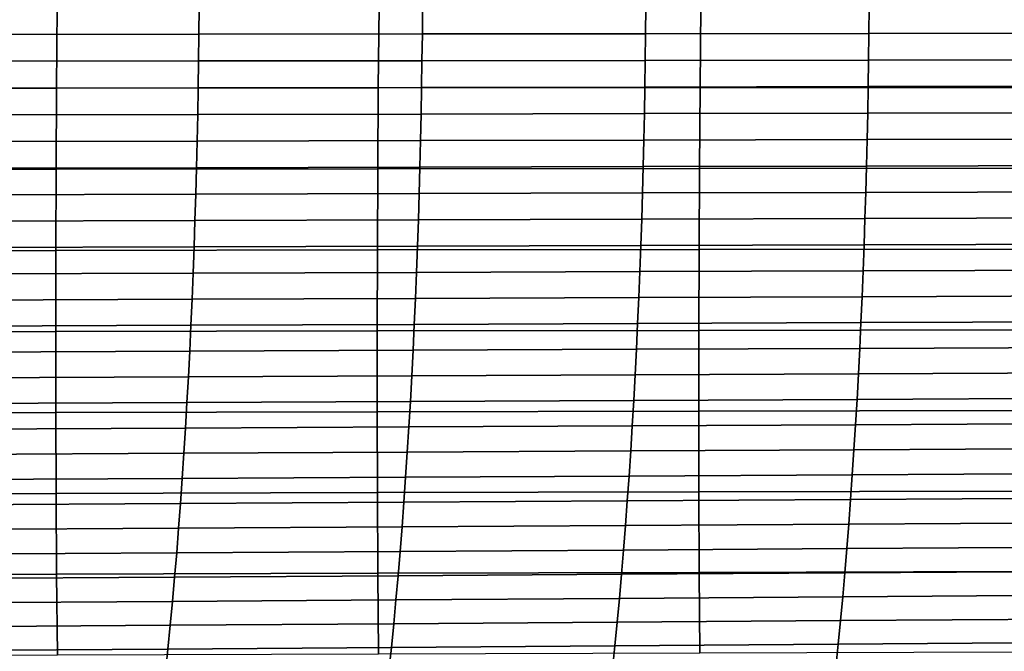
# Model space of a CAD drawing. Header units: metres. Extents: x -23 to 242, y -40 to 23.
# Tile 377 of 450: x 133 to 145, y -9 to -1. Entities that reach past the tile are written whole.
import ezdxf

# ---------------------------------------------------------------- set-up
doc = ezdxf.new("R2010")
doc.units = ezdxf.units.M
doc.layers.add('solid_10171013', color=7, linetype='CONTINUOUS')

msp = doc.modelspace()

# ---------------------------------------------------------------- linework, layer by layer
at = {"layer": 'solid_10171013'}
for points in [[(133.427887, -0.992706, 289.867706), (129.444321, -0.994073, 289.163086), (129.436813, -2.001581, 289.137115), (133.419769, -1.998796, 289.842346)], [(132.41687, -1.334308, 263.039764), (132.420181, -1.001137, 263.021484), (135.185593, -0.998895, 263.603851), (135.182297, -1.331324, 263.62207)], [(137.411301, -0.991315, 290.573029), (133.427887, -0.992706, 289.867706), (133.419769, -1.998796, 289.842346), (137.402542, -1.995976, 290.54837)], [(135.182297, -1.331324, 263.62207), (135.185593, -0.998895, 263.603851), (137.950562, -0.99663, 264.18692), (137.947281, -1.328315, 264.205048)], [(141.394577, -0.989904, 291.2789), (137.411301, -0.991315, 290.573029), (137.402542, -1.995976, 290.54837), (141.385208, -1.993134, 291.255005)], [(137.947281, -1.328315, 264.205048), (137.950562, -0.99663, 264.18692), (140.715088, -0.994325, 264.770782), (140.711823, -1.325256, 264.788849)], [(140.711823, -1.325256, 264.788849), (140.715088, -0.994325, 264.770782), (143.479187, -0.991986, 265.355621), (143.475952, -1.322155, 265.373596)], [(145.377777, -0.988479, 291.985199), (141.394577, -0.989904, 291.2789), (141.385208, -1.993134, 291.255005), (145.367767, -1.990282, 291.962097)], [(143.475952, -1.322155, 265.373596), (143.479187, -0.991986, 265.355621), (146.242874, -0.989611, 265.941589), (146.239639, -1.319012, 265.959473)], [(132.412643, -1.667041, 263.06311), (132.41687, -1.334308, 263.039764), (135.182297, -1.331324, 263.62207), (135.178085, -1.663317, 263.645325)], [(135.178085, -1.663317, 263.645325), (135.182297, -1.331324, 263.62207), (137.947281, -1.328315, 264.205048), (137.943085, -1.659569, 264.228241)], [(137.943085, -1.659569, 264.228241), (137.947281, -1.328315, 264.205048), (140.711823, -1.325256, 264.788849), (140.707642, -1.655762, 264.811981)], [(140.707642, -1.655762, 264.811981), (140.711823, -1.325256, 264.788849), (143.475952, -1.322155, 265.373596), (143.471786, -1.65191, 265.396667)], [(143.471786, -1.65191, 265.396667), (143.475952, -1.322155, 265.373596), (146.239639, -1.319012, 265.959473), (146.235489, -1.648008, 265.982513)], [(132.407471, -1.999235, 263.091614), (132.412643, -1.667041, 263.06311), (135.178085, -1.663317, 263.645325), (135.172928, -1.994775, 263.673737)], [(135.172928, -1.994775, 263.673737), (135.178085, -1.663317, 263.645325), (137.943085, -1.659569, 264.228241), (137.937958, -1.990291, 264.256561)], [(137.937958, -1.990291, 264.256561), (137.943085, -1.659569, 264.228241), (140.707642, -1.655762, 264.811981), (140.70253, -1.985743, 264.84024)], [(140.70253, -1.985743, 264.84024), (140.707642, -1.655762, 264.811981), (143.471786, -1.65191, 265.396667), (143.466675, -1.981146, 265.424896)], [(143.466675, -1.981146, 265.424896), (143.471786, -1.65191, 265.396667), (146.235489, -1.648008, 265.982513), (146.230408, -1.976495, 266.010681)], [(133.419769, -1.998796, 289.842346), (129.436813, -2.001581, 289.137115), (129.431656, -3.008619, 289.095978), (133.413925, -3.004432, 289.802246)], [(132.401367, -2.330789, 263.125336), (132.407471, -1.999235, 263.091614), (135.172928, -1.994775, 263.673737), (135.16684, -2.325595, 263.707367)], [(137.402542, -1.995976, 290.54837), (133.419769, -1.998796, 289.842346), (133.413925, -3.004432, 289.802246), (137.396027, -3.000205, 290.50943)], [(135.16684, -2.325595, 263.707367), (135.172928, -1.994775, 263.673737), (137.937958, -1.990291, 264.256561), (137.931885, -2.32038, 264.290131)], [(141.385208, -1.993134, 291.255005), (137.402542, -1.995976, 290.54837), (137.396027, -3.000205, 290.50943), (141.377991, -2.995956, 291.217285)], [(137.931885, -2.32038, 264.290131), (137.937958, -1.990291, 264.256561), (140.70253, -1.985743, 264.84024), (140.696472, -2.315098, 264.873749)], [(140.696472, -2.315098, 264.873749), (140.70253, -1.985743, 264.84024), (143.466675, -1.981146, 265.424896), (143.460632, -2.309764, 265.458374)], [(145.367767, -1.990282, 291.962097), (141.385208, -1.993134, 291.255005), (141.377991, -2.995956, 291.217285), (145.359863, -2.991704, 291.92569)], [(143.460632, -2.309764, 265.458374), (143.466675, -1.981146, 265.424896), (146.230408, -1.976495, 266.010681), (146.22438, -2.304372, 266.044159)], [(137.92485, -2.649737, 264.328979), (137.931885, -2.32038, 264.290131), (140.696472, -2.315098, 264.873749), (140.689453, -2.643725, 264.912567)], [(140.689453, -2.643725, 264.912567), (140.696472, -2.315098, 264.873749), (143.460632, -2.309764, 265.458374), (143.453629, -2.63766, 265.497162)], [(143.453629, -2.63766, 265.497162), (143.460632, -2.309764, 265.458374), (146.22438, -2.304372, 266.044159), (146.217392, -2.631535, 266.082916)], [(132.394302, -2.661602, 263.164337), (132.401367, -2.330789, 263.125336), (135.16684, -2.325595, 263.707367), (135.159805, -2.655678, 263.746277)], [(135.159805, -2.655678, 263.746277), (135.16684, -2.325595, 263.707367), (137.931885, -2.32038, 264.290131), (137.92485, -2.649737, 264.328979)], [(132.386276, -2.991573, 263.20871), (132.394302, -2.661602, 263.164337), (135.159805, -2.655678, 263.746277), (135.151779, -2.984922, 263.790558)], [(135.151779, -2.984922, 263.790558), (135.159805, -2.655678, 263.746277), (137.92485, -2.649737, 264.328979), (137.916855, -2.978259, 264.373199)], [(137.916855, -2.978259, 264.373199), (137.92485, -2.649737, 264.328979), (140.689453, -2.643725, 264.912567), (140.681473, -2.971524, 264.956726)], [(140.681473, -2.971524, 264.956726), (140.689453, -2.643725, 264.912567), (143.453629, -2.63766, 265.497162), (143.445663, -2.964734, 265.541321)], [(143.445663, -2.964734, 265.541321), (143.453629, -2.63766, 265.497162), (146.217392, -2.631535, 266.082916), (146.209427, -2.957882, 266.127075)], [(133.413925, -3.004432, 289.802246), (129.431656, -3.008619, 289.095978), (129.428879, -4.015005, 289.039917), (133.4104, -4.009449, 289.747681)], [(132.377258, -3.320601, 263.258545), (132.386276, -2.991573, 263.20871), (135.151779, -2.984922, 263.790558), (135.142792, -3.313227, 263.840302)], [(137.396027, -3.000205, 290.50943), (133.413925, -3.004432, 289.802246), (133.4104, -4.009449, 289.747681), (137.391739, -4.003848, 290.456421)], [(135.142792, -3.313227, 263.840302), (135.151779, -2.984922, 263.790558), (137.916855, -2.978259, 264.373199), (137.907883, -3.305847, 264.422852)], [(141.377991, -2.995956, 291.217285), (137.396027, -3.000205, 290.50943), (137.391739, -4.003848, 290.456421), (141.372955, -3.998227, 291.166016)], [(137.907883, -3.305847, 264.422852), (137.916855, -2.978259, 264.373199), (140.681473, -2.971524, 264.956726), (140.672516, -3.298392, 265.006348)], [(140.672516, -3.298392, 265.006348), (140.681473, -2.971524, 264.956726), (143.445663, -2.964734, 265.541321), (143.436722, -3.290883, 265.590912)], [(145.359863, -2.991704, 291.92569), (141.377991, -2.995956, 291.217285), (141.372955, -3.998227, 291.166016), (145.35408, -3.992612, 291.876221)], [(143.436722, -3.290883, 265.590912), (143.445663, -2.964734, 265.541321), (146.209427, -2.957882, 266.127075), (146.2005, -3.283311, 266.176666)], [(140.662567, -3.624229, 265.061493), (140.672516, -3.298392, 265.006348), (143.436722, -3.290883, 265.590912), (143.426788, -3.616006, 265.646027)], [(143.426788, -3.616006, 265.646027), (143.436722, -3.290883, 265.590912), (146.2005, -3.283311, 266.176666), (146.190567, -3.607718, 266.231812)], [(132.367233, -3.648586, 263.313904), (132.377258, -3.320601, 263.258545), (135.142792, -3.313227, 263.840302), (135.132797, -3.640493, 263.895538)], [(135.132797, -3.640493, 263.895538), (135.142792, -3.313227, 263.840302), (137.907883, -3.305847, 264.422852), (137.897903, -3.632399, 264.478027)], [(137.897903, -3.632399, 264.478027), (137.907883, -3.305847, 264.422852), (140.672516, -3.298392, 265.006348), (140.662567, -3.624229, 265.061493)], [(132.356216, -3.975426, 263.374878), (132.367233, -3.648586, 263.313904), (135.132797, -3.640493, 263.895538), (135.121796, -3.966618, 263.95639)], [(135.121796, -3.966618, 263.95639), (135.132797, -3.640493, 263.895538), (137.897903, -3.632399, 264.478027), (137.886932, -3.957814, 264.538818)], [(137.886932, -3.957814, 264.538818), (137.897903, -3.632399, 264.478027), (140.662567, -3.624229, 265.061493), (140.651611, -3.948934, 265.122223)], [(140.651611, -3.948934, 265.122223), (140.662567, -3.624229, 265.061493), (143.426788, -3.616006, 265.646027), (143.415848, -3.94, 265.706726)], [(143.415848, -3.94, 265.706726), (143.426788, -3.616006, 265.646027), (146.190567, -3.607718, 266.231812), (146.179642, -3.931002, 266.292511)], [(133.4104, -4.009449, 289.747681), (129.428879, -4.015005, 289.039917), (129.428513, -5.02055, 288.969177), (133.40921, -5.01367, 289.678864)], [(132.344177, -4.30102, 263.441559), (132.356216, -3.975426, 263.374878), (135.121796, -3.966618, 263.95639), (135.109787, -4.291501, 264.022949)], [(137.391739, -4.003848, 290.456421), (133.4104, -4.009449, 289.747681), (133.40921, -5.01367, 289.678864), (137.389725, -5.006741, 290.389648)], [(135.109787, -4.291501, 264.022949), (135.121796, -3.966618, 263.95639), (137.886932, -3.957814, 264.538818), (137.874939, -4.281992, 264.605255)], [(141.372955, -3.998227, 291.166016), (137.391739, -4.003848, 290.456421), (137.389725, -5.006741, 290.389648), (141.370102, -4.999795, 291.10144)], [(137.874939, -4.281992, 264.605255), (137.886932, -3.957814, 264.538818), (140.651611, -3.948934, 265.122223), (140.639633, -4.272405, 265.188599)], [(140.639633, -4.272405, 265.188599), (140.651611, -3.948934, 265.122223), (143.415848, -3.94, 265.706726), (143.403885, -4.262765, 265.773102)], [(145.35408, -3.992612, 291.876221), (141.372955, -3.998227, 291.166016), (141.370102, -4.999795, 291.10144), (145.350388, -4.992865, 291.813934)], [(143.403885, -4.262765, 265.773102), (143.415848, -3.94, 265.706726), (146.179642, -3.931002, 266.292511), (146.167709, -4.25306, 266.358856)], [(140.626633, -4.594542, 265.260712), (140.639633, -4.272405, 265.188599), (143.403885, -4.262765, 265.773102), (143.390915, -4.584198, 265.845184)], [(143.390915, -4.584198, 265.845184), (143.403885, -4.262765, 265.773102), (146.167709, -4.25306, 266.358856), (146.154755, -4.573788, 266.430969)], [(132.331085, -4.625268, 263.514008), (132.344177, -4.30102, 263.441559), (135.109787, -4.291501, 264.022949), (135.096741, -4.615043, 264.095245)], [(135.096741, -4.615043, 264.095245), (135.109787, -4.291501, 264.022949), (137.874939, -4.281992, 264.605255), (137.861908, -4.604832, 264.677429)], [(137.861908, -4.604832, 264.677429), (137.874939, -4.281992, 264.605255), (140.639633, -4.272405, 265.188599), (140.626633, -4.594542, 265.260712)], [(132.316956, -4.94807, 263.592285), (132.331085, -4.625268, 263.514008), (135.096741, -4.615043, 264.095245), (135.082642, -4.937142, 264.17337)], [(135.082642, -4.937142, 264.17337), (135.096741, -4.615043, 264.095245), (137.861908, -4.604832, 264.677429), (137.847839, -4.926234, 264.755463)], [(137.847839, -4.926234, 264.755463), (137.861908, -4.604832, 264.677429), (140.626633, -4.594542, 265.260712), (140.612595, -4.915243, 265.338654)], [(140.612595, -4.915243, 265.338654), (140.626633, -4.594542, 265.260712), (143.390915, -4.584198, 265.845184), (143.376892, -4.904198, 265.923065)], [(143.376892, -4.904198, 265.923065), (143.390915, -4.584198, 265.845184), (146.154755, -4.573788, 266.430969), (146.140747, -4.893085, 266.50882)], [(132.301758, -5.269323, 263.676514), (132.316956, -4.94807, 263.592285), (135.082642, -4.937142, 264.17337), (135.067474, -5.257698, 264.257416)], [(135.067474, -5.257698, 264.257416), (135.082642, -4.937142, 264.17337), (137.847839, -4.926234, 264.755463), (137.832718, -5.246095, 264.839355)], [(137.832718, -5.246095, 264.839355), (137.847839, -4.926234, 264.755463), (140.612595, -4.915243, 265.338654), (140.597504, -5.234406, 265.422455)], [(140.597504, -5.234406, 265.422455), (140.612595, -4.915243, 265.338654), (143.376892, -4.904198, 265.923065), (143.361832, -5.222662, 266.006836)], [(145.350388, -4.992865, 291.813934), (141.370102, -4.999795, 291.10144), (141.369522, -6.000461, 291.023743), (145.348907, -5.99228, 291.739044)], [(143.361832, -5.222662, 266.006836), (143.376892, -4.904198, 265.923065), (146.140747, -4.893085, 266.50882), (146.125717, -5.210847, 266.59256)], [(133.40921, -5.01367, 289.678864), (129.428513, -5.02055, 288.969177), (129.430634, -6.025005, 288.884033), (133.410431, -6.016862, 289.596039)], [(137.389725, -5.006741, 290.389648), (133.40921, -5.01367, 289.678864), (133.410431, -6.016862, 289.596039), (137.390045, -6.008668, 290.309326)], [(141.370102, -4.999795, 291.10144), (137.389725, -5.006741, 290.389648), (137.390045, -6.008668, 290.309326), (141.369522, -6.000461, 291.023743)], [(137.816528, -5.564316, 264.92923), (137.832718, -5.246095, 264.839355), (140.597504, -5.234406, 265.422455), (140.581345, -5.551932, 265.512238)], [(140.581345, -5.551932, 265.512238), (140.597504, -5.234406, 265.422455), (143.361832, -5.222662, 266.006836), (143.345703, -5.53949, 266.096497)], [(143.345703, -5.53949, 266.096497), (143.361832, -5.222662, 266.006836), (146.125717, -5.210847, 266.59256), (146.109619, -5.526973, 266.68219)], [(132.285492, -5.588927, 263.766754), (132.301758, -5.269323, 263.676514), (135.067474, -5.257698, 264.257416), (135.051254, -5.57661, 264.347443)], [(135.051254, -5.57661, 264.347443), (135.067474, -5.257698, 264.257416), (137.832718, -5.246095, 264.839355), (137.816528, -5.564316, 264.92923)], [(132.268143, -5.906782, 263.863098), (132.285492, -5.588927, 263.766754), (135.051254, -5.57661, 264.347443), (135.033936, -5.893777, 264.443542)], [(135.033936, -5.893777, 264.443542), (135.051254, -5.57661, 264.347443), (137.816528, -5.564316, 264.92923), (137.799255, -5.880796, 265.025177)], [(137.799255, -5.880796, 265.025177), (137.816528, -5.564316, 264.92923), (140.581345, -5.551932, 265.512238), (140.564102, -5.867718, 265.608002)], [(140.564102, -5.867718, 265.608002), (140.581345, -5.551932, 265.512238), (143.345703, -5.53949, 266.096497), (143.328506, -5.854578, 266.1922)], [(143.328506, -5.854578, 266.1922), (143.345703, -5.53949, 266.096497), (146.109619, -5.526973, 266.68219), (146.092453, -5.84136, 266.777802)], [(143.310211, -6.167827, 266.293976), (143.328506, -5.854578, 266.1922), (146.092453, -5.84136, 266.777802), (146.074203, -6.153904, 266.879486)], [(132.24968, -6.222786, 263.965576), (132.268143, -5.906782, 263.863098), (135.033936, -5.893777, 264.443542), (135.015533, -6.209099, 264.545776)], [(135.015533, -6.209099, 264.545776), (135.033936, -5.893777, 264.443542), (137.799255, -5.880796, 265.025177), (137.780899, -6.195434, 265.127197)], [(137.780899, -6.195434, 265.127197), (137.799255, -5.880796, 265.025177), (140.564102, -5.867718, 265.608002), (140.545792, -6.181664, 265.7099)], [(140.545792, -6.181664, 265.7099), (140.564102, -5.867718, 265.608002), (143.328506, -5.854578, 266.1922), (143.310211, -6.167827, 266.293976)], [(133.410431, -6.016862, 289.596039), (129.430634, -6.025005, 288.884033), (129.435318, -7.028094, 288.784637), (133.414139, -7.018765, 289.49942)], [(137.390045, -6.008668, 290.309326), (133.410431, -6.016862, 289.596039), (133.414139, -7.018765, 289.49942), (137.392776, -7.009387, 290.215668)], [(141.369522, -6.000461, 291.023743), (137.390045, -6.008668, 290.309326), (137.392776, -7.009387, 290.215668), (141.371262, -7, 290.933197)], [(145.348907, -5.99228, 291.739044), (141.369522, -6.000461, 291.023743), (141.371262, -7, 290.933197), (145.34964, -6.990648, 291.651703)], [(132.230103, -6.536839, 264.074341), (132.24968, -6.222786, 263.965576), (135.015533, -6.209099, 264.545776), (134.996002, -6.522475, 264.654266)], [(134.996002, -6.522475, 264.654266), (135.015533, -6.209099, 264.545776), (137.780899, -6.195434, 265.127197), (137.761429, -6.508129, 265.235443)], [(137.761429, -6.508129, 265.235443), (137.780899, -6.195434, 265.127197), (140.545792, -6.181664, 265.7099), (140.526367, -6.493668, 265.817963)], [(140.526367, -6.493668, 265.817963), (140.545792, -6.181664, 265.7099), (143.310211, -6.167827, 266.293976), (143.290833, -6.479133, 266.401886)], [(143.290833, -6.479133, 266.401886), (143.310211, -6.167827, 266.293976), (146.074203, -6.153904, 266.879486), (146.054871, -6.464504, 266.987305)], [(132.209396, -6.848838, 264.189423), (132.230103, -6.536839, 264.074341), (134.996002, -6.522475, 264.654266), (134.975357, -6.833805, 264.769043)], [(134.975357, -6.833805, 264.769043), (134.996002, -6.522475, 264.654266), (137.761429, -6.508129, 265.235443), (137.740829, -6.818779, 265.349976)], [(137.740829, -6.818779, 265.349976), (137.761429, -6.508129, 265.235443), (140.526367, -6.493668, 265.817963), (140.505829, -6.803629, 265.932281)], [(140.505829, -6.803629, 265.932281), (140.526367, -6.493668, 265.817963), (143.290833, -6.479133, 266.401886), (143.270355, -6.788394, 266.516022)], [(143.270355, -6.788394, 266.516022), (143.290833, -6.479133, 266.401886), (146.054871, -6.464504, 266.987305), (146.034424, -6.773057, 267.101288)], [(134.953583, -7.142986, 264.890167), (134.975357, -6.833805, 264.769043), (137.740829, -6.818779, 265.349976), (137.719116, -7.127286, 265.470856)], [(137.719116, -7.127286, 265.470856), (137.740829, -6.818779, 265.349976), (140.505829, -6.803629, 265.932281), (140.484161, -7.111446, 266.052887)], [(140.484161, -7.111446, 266.052887), (140.505829, -6.803629, 265.932281), (143.270355, -6.788394, 266.516022), (143.248749, -7.09551, 266.636444)], [(143.248749, -7.09551, 266.636444), (143.270355, -6.788394, 266.516022), (146.034424, -6.773057, 267.101288), (146.012878, -7.07946, 267.221527)], [(132.187546, -7.158685, 264.310913), (132.209396, -6.848838, 264.189423), (134.975357, -6.833805, 264.769043), (134.953583, -7.142986, 264.890167)], [(133.414139, -7.018765, 289.49942), (129.435318, -7.028094, 288.784637), (129.442551, -8.02954, 288.671265), (133.420319, -8.019121, 289.389221)], [(137.392776, -7.009387, 290.215668), (133.414139, -7.018765, 289.49942), (133.420319, -8.019121, 289.389221), (137.397888, -8.008655, 290.108887)], [(141.371262, -7, 290.933197), (137.392776, -7.009387, 290.215668), (137.397888, -8.008655, 290.108887), (141.37529, -7.998186, 290.829956)], [(145.34964, -6.990648, 291.651703), (141.371262, -7, 290.933197), (141.37529, -7.998186, 290.829956), (145.352585, -7.987766, 291.552155)], [(132.164551, -7.466278, 264.438873), (132.187546, -7.158685, 264.310913), (134.953583, -7.142986, 264.890167), (134.930649, -7.44992, 265.017792)], [(134.930649, -7.44992, 265.017792), (134.953583, -7.142986, 264.890167), (137.719116, -7.127286, 265.470856), (137.696243, -7.433547, 265.598145)], [(137.696243, -7.433547, 265.598145), (137.719116, -7.127286, 265.470856), (140.484161, -7.111446, 266.052887), (140.461365, -7.417018, 266.179901)], [(140.461365, -7.417018, 266.179901), (140.484161, -7.111446, 266.052887), (143.248749, -7.09551, 266.636444), (143.226013, -7.400378, 266.763214)], [(143.226013, -7.400378, 266.763214), (143.248749, -7.09551, 266.636444), (146.012878, -7.07946, 267.221527), (145.990204, -7.38361, 267.348083)], [(134.906555, -7.754505, 265.151917), (134.930649, -7.44992, 265.017792), (137.696243, -7.433547, 265.598145), (137.672226, -7.737463, 265.731934)], [(137.672226, -7.737463, 265.731934), (137.696243, -7.433547, 265.598145), (140.461365, -7.417018, 266.179901), (140.437424, -7.720244, 266.313385)], [(140.437424, -7.720244, 266.313385), (140.461365, -7.417018, 266.179901), (143.226013, -7.400378, 266.763214), (143.202133, -7.702897, 266.896423)], [(143.202133, -7.702897, 266.896423), (143.226013, -7.400378, 266.763214), (145.990204, -7.38361, 267.348083), (145.9664, -7.685406, 267.481049)], [(132.140381, -7.771516, 264.573425), (132.164551, -7.466278, 264.438873), (134.930649, -7.44992, 265.017792), (134.906555, -7.754505, 265.151917)], [(132.115021, -8.074298, 264.7146), (132.140381, -7.771516, 264.573425), (134.906555, -7.754505, 265.151917), (134.881287, -8.05664, 265.292694)], [(134.881287, -8.05664, 265.292694), (134.906555, -7.754505, 265.151917), (137.672226, -7.737463, 265.731934), (137.647034, -8.038931, 265.872284)], [(137.647034, -8.038931, 265.872284), (137.672226, -7.737463, 265.731934), (140.437424, -7.720244, 266.313385), (140.412308, -8.021022, 266.4534)], [(140.412308, -8.021022, 266.4534), (140.437424, -7.720244, 266.313385), (143.202133, -7.702897, 266.896423), (143.177109, -8.002965, 267.036102)], [(143.177109, -8.002965, 267.036102), (143.202133, -7.702897, 266.896423), (145.9664, -7.685406, 267.481049), (145.941452, -7.984744, 267.620453)], [(133.420319, -8.019121, 289.389221), (129.442551, -8.02954, 288.671265), (129.452408, -9.02908, 288.544128), (133.429047, -9.017682, 289.265717)], [(137.397888, -8.008655, 290.108887), (133.420319, -8.019121, 289.389221), (133.429047, -9.017682, 289.265717), (137.405457, -9.00624, 289.989197)], [(134.854828, -8.356222, 265.440125), (134.881287, -8.05664, 265.292694), (137.647034, -8.038931, 265.872284), (137.620667, -8.33785, 266.019318)], [(141.37529, -7.998186, 290.829956), (137.397888, -8.008655, 290.108887), (137.405457, -9.00624, 289.989197), (141.381683, -8.994807, 290.714264)], [(137.620667, -8.33785, 266.019318), (137.647034, -8.038931, 265.872284), (140.412308, -8.021022, 266.4534), (140.386032, -8.319249, 266.600037)], [(140.386032, -8.319249, 266.600037), (140.412308, -8.021022, 266.4534), (143.177109, -8.002965, 267.036102), (143.150909, -8.300478, 267.182373)], [(145.352585, -7.987766, 291.552155), (141.37529, -7.998186, 290.829956), (141.381683, -8.994807, 290.714264), (145.357788, -8.983435, 291.440582)], [(143.150909, -8.300478, 267.182373), (143.177109, -8.002965, 267.036102), (145.941452, -7.984744, 267.620453), (145.915344, -8.28152, 267.766357)], [(132.08847, -8.374521, 264.862518), (132.115021, -8.074298, 264.7146), (134.881287, -8.05664, 265.292694), (134.854828, -8.356222, 265.440125)], [(143.12355, -8.595278, 267.335175), (143.150909, -8.300478, 267.182373), (145.915344, -8.28152, 267.766357), (145.888077, -8.575578, 267.918793)], [(132.060745, -8.672017, 265.01712), (132.08847, -8.374521, 264.862518), (134.854828, -8.356222, 265.440125), (134.827179, -8.653088, 265.594238)], [(134.827179, -8.653088, 265.594238), (134.854828, -8.356222, 265.440125), (137.620667, -8.33785, 266.019318), (137.593124, -8.634056, 266.172974)], [(137.593124, -8.634056, 266.172974), (137.620667, -8.33785, 266.019318), (140.386032, -8.319249, 266.600037), (140.358566, -8.614766, 266.753265)], [(140.358566, -8.614766, 266.753265), (140.386032, -8.319249, 266.600037), (143.150909, -8.300478, 267.182373), (143.12355, -8.595278, 267.335175)], [(132.03183, -8.966544, 265.178345), (132.060745, -8.672017, 265.01712), (134.827179, -8.653088, 265.594238), (134.798386, -8.946996, 265.754913)], [(134.798386, -8.946996, 265.754913), (134.827179, -8.653088, 265.594238), (137.593124, -8.634056, 266.172974), (137.564423, -8.927315, 266.33316)], [(137.564423, -8.927315, 266.33316), (137.593124, -8.634056, 266.172974), (140.358566, -8.614766, 266.753265), (140.329971, -8.907341, 266.912964)], [(140.329971, -8.907341, 266.912964), (140.358566, -8.614766, 266.753265), (143.12355, -8.595278, 267.335175), (143.095047, -8.88714, 267.494446)], [(143.095047, -8.88714, 267.494446), (143.12355, -8.595278, 267.335175), (145.888077, -8.575578, 267.918793), (145.85968, -8.866699, 268.077637)], [(140.300232, -9.196741, 267.079071), (140.329971, -8.907341, 266.912964), (143.095047, -8.88714, 267.494446), (143.065414, -9.175836, 267.660065)], [(143.065414, -9.175836, 267.660065), (143.095047, -8.88714, 267.494446), (145.85968, -8.866699, 268.077637), (145.830154, -9.154661, 268.242767)], [(132.00177, -9.257854, 265.346069), (132.03183, -8.966544, 265.178345), (134.798386, -8.946996, 265.754913), (134.768433, -9.237705, 265.922058)], [(134.768433, -9.237705, 265.922058), (134.798386, -8.946996, 265.754913), (137.564423, -8.927315, 266.33316), (137.534576, -9.217387, 266.499756)], [(137.534576, -9.217387, 266.499756), (137.564423, -8.927315, 266.33316), (140.329971, -8.907341, 266.912964), (140.300232, -9.196741, 267.079071)]]:
    msp.add_3dface(points, dxfattribs=at)

doc.saveas('drawing.dxf')
